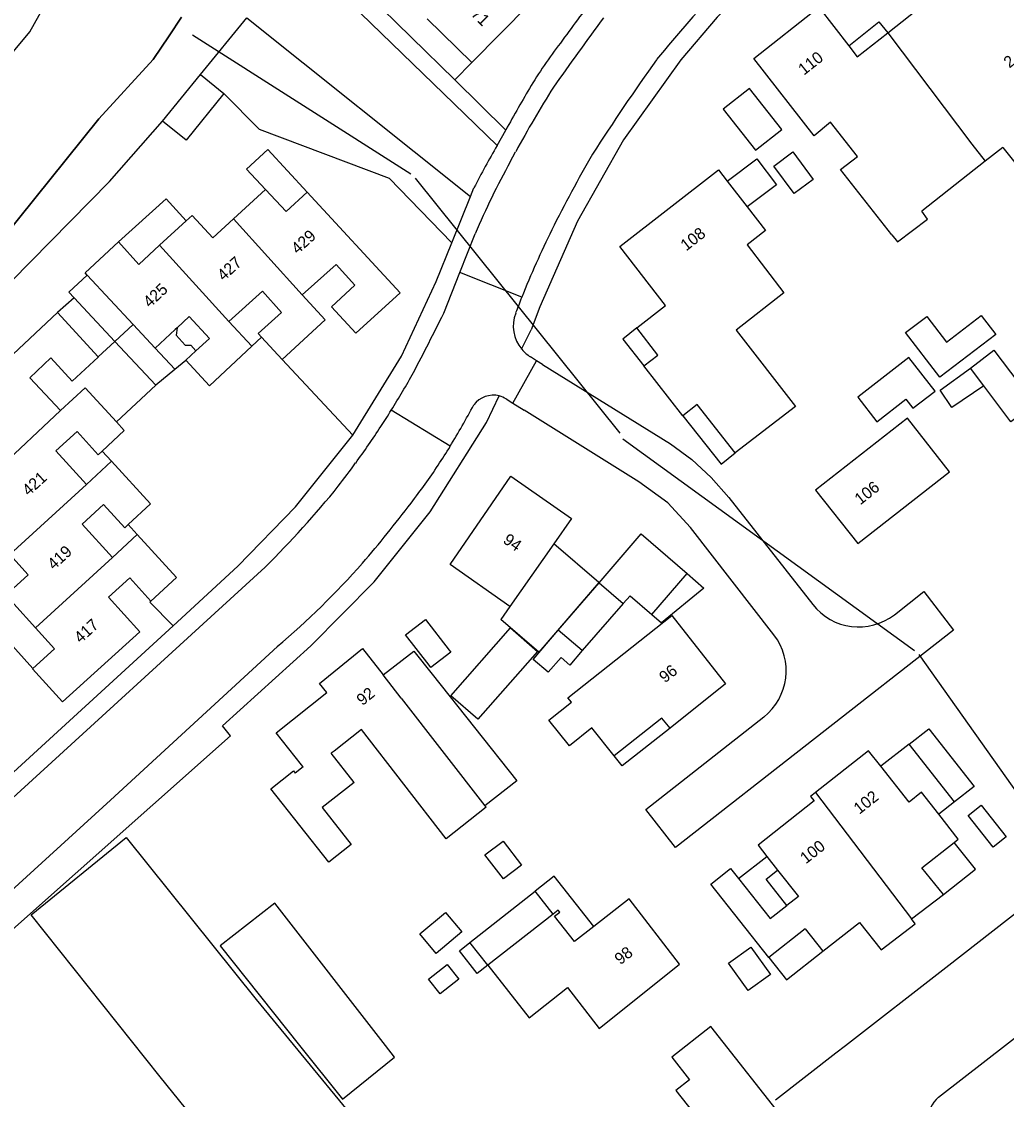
# Model space of a CAD drawing. Extents: x 194485 to 197793, y 468269 to 470822.
# Drawn here: x 196238.1 to 196339.6, y 469994.4 to 470105.5 of the extents above; entities that cross this region are included whole.
import ezdxf

# ---------------------------------------------------------------- set-up
doc = ezdxf.new("R2010")
doc.units = 0
for name, color, linetype in [('BGT grensvlak begroeid terreindeel', 7, 'Continuous'), ('BGT grensvlak gebouwinstallatie plus 1', 7, 'Continuous'), ('BGT grensvlak onbegroeid terreindeel', 7, 'Continuous'), ('BGT grensvlak overig bouwwerk uitbreiding populatie', 7, 'Continuous'), ('BGT grensvlak pand op maaiveld', 7, 'Continuous'), ('BGT grensvlak pand op maaiveld LR', 7, 'Continuous'), ('BGT grensvlak waterdeel', 7, 'Continuous'), ('BGT grensvlak wegdeel', 7, 'Continuous'), ('BGT lijnelement kunstwerkdeel uitbreiding populatie duiker', 7, 'Continuous'), ('BGT lijnelement scheiding walbescherming', 7, 'Continuous'), ('BGT tekst huisnummerreeks', 7, 'Continuous')]:
    doc.layers.add(name, color=color, linetype=linetype)

msp = doc.modelspace()

# ---------------------------------------------------------------- linework, layer by layer
at = {"layer": 'BGT grensvlak begroeid terreindeel'}
for p, q in [((196256.54, 470100.07), (196261.33, 470105.93)), ((196261.33, 470105.93), (196284.38, 470087.51))]:
    msp.add_line(p, q, dxfattribs=at)
at = {"layer": 'BGT grensvlak gebouwinstallatie plus 1'}
for p, q in [((196323.36, 470103.04), (196326.47, 470105.51)), ((196326.47, 470105.51), (196327.38, 470104.38)), ((196310.83, 470089.09), (196313.88, 470091.39)), ((196313.88, 470091.39), (196315.91, 470088.71)), ((196315.91, 470088.71), (196312.9, 470086.43)), ((196248.08, 470082.83), (196253.01, 470087.25)), ((196253.01, 470087.25), (196255.08, 470085.01)), ((196243.52, 470077.07), (196241.8, 470075.54)), ((196243.52, 470077.07), (196247.72, 470072.56)), ((196247.72, 470072.56), (196249.6, 470074.32)), ((196301.52, 470073.95), (196300.08, 470072.8)), ((196300.08, 470072.8), (196302.26, 470070.05)), ((196245.98, 470070.97), (196247.72, 470072.56)), ((196247.72, 470072.56), (196251.94, 470068.07)), ((196251.88, 470071.87), (196253.9, 470069.7)), ((196332.78, 470067.53), (196335.93, 470069.82)), ((196333.99, 470065.77), (196332.78, 470067.53)), ((196337.28, 470068), (196333.99, 470065.77)), ((196306.25, 470064.91), (196310.21, 470059.91)), ((196310.21, 470059.91), (196311.67, 470061.07)), ((196297.63, 470047.7), (196301.96, 470052.73)), ((196301.96, 470052.73), (196306.7, 470048.65)), ((196297.6, 470047.72), (196292.96, 470051.7)), ((196303.07, 470044.42), (196306.7, 470048.65)), ((196288.43, 470045.23), (196287.51, 470043.92)), ((196303.07, 470044.42), (196304.08, 470043.55)), ((196280.41, 470038.26), (196289.14, 470027.28)), ((196329.6, 470031.07), (196326.67, 470028.78)), ((196289.14, 470027.28), (196285.85, 470024.71)), ((196334.26, 470025.1), (196332.65, 470023.84)), ((196336.43, 470018.17), (196334.24, 470020.93)), ((196311.99, 470017.22), (196314.94, 470019.47)), ((196333.12, 470015.55), (196336.43, 470018.17)), ((196316.95, 470006.77), (196320.68, 470009.73)), ((196315.12, 470009.06), (196316.95, 470006.77))]:
    msp.add_line(p, q, dxfattribs=at)
for points in [[(196313.13, 470098.65), (196310.43, 470096.52), (196313.77, 470092.29), (196316.46, 470094.42), (196313.13, 470098.65)], [(196263.24, 470088.22), (196261.28, 470090.32), (196263.47, 470092.34), (196267.53, 470087.94)], [(196244.86, 470079.4), (196242.98, 470077.65), (196243.52, 470077.07)], [(196254.14, 470073.96), (196254.03, 470073.22), (196254.95, 470072.18), (196255.56, 470072.19), (196256.07, 470071.59)], [(196251.94, 470068.07), (196251.95, 470068.08), (196253.9, 470069.7)], [(196306.7, 470048.65), (196308.44, 470047.15), (196304.08, 470043.55)], [(196297.6, 470047.72), (196291.43, 470040.54), (196287.51, 470043.92)], [(196300.13, 470045.56), (196300.82, 470046.35), (196303.07, 470044.42)], [(196239.26, 470038.86), (196235.06, 470043.49), (196237.3, 470045.53)], [(196295.9, 470040.7), (196294.6, 470039.21), (196293.71, 470039.99), (196292.39, 470038.48), (196290.83, 470039.79), (196293.41, 470042.79)], [(196275.36, 470038.2), (196278.53, 470040.65), (196280.41, 470038.26)], [(196304.95, 470032.72), (196300.02, 470028.81), (196299.2, 470029.85)], [(196297.08, 470012.25), (196293.01, 470017.45), (196291.03, 470015.9)], [(196317, 470014.41), (196314.84, 470017.15), (196316.03, 470018.08)], [(196286.16, 470008.26), (196285.08, 470007.41), (196283.23, 470009.77), (196284.31, 470010.62)], [(196281.96, 470008.35), (196283.16, 470006.83), (196281.25, 470005.33), (196280.06, 470006.85), (196281.96, 470008.35)]]:
    msp.add_lwpolyline(points, dxfattribs=at)
at = {"layer": 'BGT grensvlak onbegroeid terreindeel'}
for p, q in [((196282.75, 470099.54), (196284.52, 470101.3)), ((196258.95, 470098.11), (196262.59, 470094.44))]:
    msp.add_line(p, q, dxfattribs=at)
for points in [[(196202.6, 470043.76), (196247.15, 470089.06), (196252.64, 470095.27)], [(196262.59, 470094.44), (196275.99, 470089.4), (196282.45, 470082.74)], [(196315.83, 469994.4), (196322.05, 469999.24), (196323.02, 470000), (196333.36, 470008.05), (196344.78, 470016.95), (196367.41, 470034.57), (196390.15, 470052.29)]]:
    msp.add_lwpolyline(points, dxfattribs=at)
at = {"layer": 'BGT grensvlak overig bouwwerk uitbreiding populatie'}
for p, q in [((196335.67, 470023.69), (196337.01, 470024.77)), ((196337.01, 470024.77), (196339.59, 470021.51)), ((196338.26, 470020.43), (196335.67, 470023.69)), ((196285.87, 470019.65), (196287.73, 470021.07)), ((196287.73, 470021.07), (196289.64, 470018.58)), ((196339.59, 470021.51), (196338.26, 470020.43)), ((196287.78, 470017.16), (196285.87, 470019.65)), ((196289.64, 470018.58), (196287.78, 470017.16)), ((196279.16, 470011.5), (196281.8, 470013.72)), ((196281.8, 470013.72), (196283.49, 470011.71)), ((196283.49, 470011.71), (196280.85, 470009.48)), ((196280.85, 470009.48), (196279.16, 470011.5)), ((196310.98, 470008.47), (196313.28, 470010.13)), ((196313.28, 470010.13), (196315.3, 470007.33)), ((196313, 470005.67), (196310.98, 470008.47)), ((196315.3, 470007.33), (196313, 470005.67))]:
    msp.add_line(p, q, dxfattribs=at)
msp.add_lwpolyline([(196317.62, 470092.1), (196319.71, 470089.27), (196317.73, 470087.8), (196315.63, 470090.62), (196317.62, 470092.1)], dxfattribs=at)
at = {"layer": 'BGT grensvlak pand op maaiveld'}
for p, q in [((196327.38, 470104.38), (196333.02, 470108.85)), ((196284.52, 470101.3), (196290.44, 470107.29)), ((196279.92, 470105.82), (196284.52, 470101.3)), ((196252.64, 470095.27), (196256.54, 470100.07)), ((196256.54, 470100.07), (196258.95, 470098.11)), ((196258.95, 470098.11), (196255.06, 470093.31)), ((196255.06, 470093.31), (196252.64, 470095.27)), ((196339.24, 470092.56), (196337.43, 470091.13)), ((196337.43, 470091.13), (196335.64, 470089.73)), ((196335.64, 470089.73), (196330.89, 470085.98)), ((196259.94, 470085.21), (196263.24, 470088.22)), ((196310.83, 470089.09), (196312.9, 470086.43)), ((196252.33, 470082.48), (196255.08, 470085.01)), ((196244.66, 470079.62), (196248.08, 470082.83)), ((196244.86, 470079.4), (196244.66, 470079.62)), ((196249.6, 470074.32), (196244.86, 470079.4)), ((196241.8, 470075.54), (196245.98, 470070.97)), ((196251.88, 470071.87), (196249.6, 470074.32)), ((196253.95, 470073.78), (196251.88, 470071.87)), ((196254.14, 470073.96), (196253.95, 470073.78)), ((196259.46, 470074.62), (196261.82, 470072.07)), ((196264.97, 470070.71), (196262.83, 470073)), ((196255.03, 470070.65), (196256.07, 470071.59)), ((196306.25, 470064.91), (196302.26, 470070.05)), ((196337.28, 470068), (196335.93, 470069.82)), ((196244.79, 470057.82), (196247.36, 470060.21)), ((196247.47, 470050.28), (196250.03, 470052.68)), ((196292.96, 470051.7), (196288.43, 470045.23)), ((196293.41, 470042.79), (196297.63, 470047.7)), ((196297.63, 470047.7), (196300.13, 470045.56)), ((196239.55, 470043.05), (196237.3, 470045.53)), ((196300.13, 470045.56), (196295.9, 470040.7)), ((196277.69, 470042.34), (196279.75, 470043.92)), ((196279.75, 470043.92), (196282.17, 470040.76)), ((196295.9, 470040.7), (196293.41, 470042.79)), ((196280.1, 470039.18), (196277.69, 470042.34)), ((196282.34, 470040.53), (196280.28, 470038.96)), ((196282.17, 470040.76), (196282.34, 470040.53)), ((196277.23, 470035.8), (196275.36, 470038.2)), ((196280.28, 470038.96), (196280.1, 470039.18)), ((196277.23, 470035.8), (196285.85, 470024.71)), ((196299.2, 470029.85), (196296.89, 470032.74)), ((196329.6, 470031.07), (196331.62, 470032.65)), ((196331.62, 470032.65), (196336.28, 470026.68)), ((196334.26, 470025.1), (196329.6, 470031.07)), ((196270.31, 470030.35), (196270.03, 470030.13)), ((196272.4, 470027.1), (196270.03, 470030.13)), ((196263.81, 470026.46), (196266.12, 470028.31)), ((196266.12, 470028.31), (196266.31, 470028.07)), ((196267.13, 470028.71), (196266.31, 470028.07)), ((196267.13, 470028.71), (196266.94, 470028.94)), ((196272.4, 470027.1), (196269.09, 470024.51)), ((196336.28, 470026.68), (196334.26, 470025.1)), ((196314.94, 470019.47), (196316.03, 470018.08)), ((196284.31, 470010.62), (196291.03, 470015.9)), ((196292.89, 470013.54), (196291.03, 470015.9)), ((196329.83, 470013.06), (196333.12, 470015.55)), ((196318.88, 470012.02), (196315.12, 470009.06)), ((196318.88, 470012.02), (196320.68, 470009.73)), ((196286.16, 470008.26), (196284.31, 470010.62))]:
    msp.add_line(p, q, dxfattribs=at)
for points in [[(196327.82, 470083.56), (196322.53, 470090.3), (196324.26, 470091.62), (196321.5, 470095.15), (196319.79, 470093.74), (196313.57, 470101.73), (196320.28, 470107.01), (196323.36, 470103.04)], [(196323.36, 470103.04), (196324.25, 470101.9), (196327.38, 470104.38)], [(196339.24, 470092.56), (196340.62, 470090.84), (196345.36, 470094.59)], [(196301.52, 470073.95), (196304.48, 470076.27), (196299.78, 470082.34), (196309.94, 470090.24), (196310.83, 470089.09)], [(196263.24, 470088.22), (196265.36, 470085.95), (196267.53, 470087.94)], [(196267.53, 470087.94), (196277.13, 470077.59), (196272.54, 470073.42), (196270.06, 470076.14), (196272.46, 470078.35), (196270.54, 470080.51), (196267.04, 470077.35)], [(196312.9, 470086.43), (196314.79, 470083.99), (196312.88, 470082.53), (196316.67, 470077.57), (196311.77, 470073.73), (196317.89, 470065.87), (196311.67, 470061.07)], [(196327.82, 470083.56), (196328.4, 470082.82), (196331.47, 470085.16), (196330.89, 470085.98)], [(196255.08, 470085.01), (196255.67, 470085.55), (196257.8, 470083.25), (196259.94, 470085.21)], [(196248.08, 470082.83), (196250.18, 470080.5), (196252.33, 470082.48)], [(196262.83, 470073), (196262.48, 470073.38), (196264.9, 470075.56), (196262.92, 470077.76), (196259.46, 470074.62)], [(196267.04, 470077.35), (196269.4, 470074.78), (196264.97, 470070.71)], [(196234.27, 470058.09), (196231.18, 470061.54), (196233.46, 470063.61), (196231.46, 470065.87), (196241.8, 470075.54)], [(196256.07, 470071.59), (196257.46, 470072.85), (196255.39, 470075.12), (196254.14, 470073.96)], [(196338.52, 470073.29), (196332.75, 470068.88), (196329.23, 470073.49), (196331.4, 470075.15), (196333.44, 470072.49), (196337.03, 470075.23), (196338.52, 470073.29)], [(196302.26, 470070.05), (196303.69, 470071.16), (196301.52, 470073.95)], [(196261.82, 470072.07), (196257.46, 470068), (196255.03, 470070.65)], [(196335.93, 470069.82), (196338.31, 470071.65), (196342.5, 470066.12), (196340.07, 470064.26), (196337.28, 470068)], [(196245.98, 470070.97), (196245.99, 470070.95), (196243.33, 470068.47), (196241.11, 470070.86), (196238.95, 470068.82), (196242.12, 470065.43)], [(196326.26, 470064.28), (196329.26, 470066.61), (196329.99, 470065.68), (196332.27, 470067.45), (196329.57, 470070.92), (196324.29, 470066.81), (196326.26, 470064.28)], [(196242.12, 470065.43), (196244.66, 470067.78), (196247.89, 470064.26)], [(196311.67, 470061.07), (196307.75, 470066.07), (196306.25, 470064.91)], [(196247.89, 470064.26), (196248.69, 470063.39), (196246.4, 470061.25)], [(196319.94, 470057.25), (196324.31, 470051.74), (196333.76, 470059.11), (196329.43, 470064.66), (196319.94, 470057.25)], [(196246.4, 470061.25), (196246.01, 470060.89), (196243.82, 470063.29), (196241.63, 470061.28), (196244.79, 470057.82)], [(196247.36, 470060.21), (196251.4, 470055.81), (196249.1, 470053.68)], [(196288.43, 470045.23), (196282.28, 470049.57), (196288.55, 470058.68), (196294.8, 470054.33), (196292.96, 470051.7)], [(196249.1, 470053.68), (196248.74, 470053.34), (196246.54, 470055.74), (196244.33, 470053.72), (196247.47, 470050.28)], [(196250.03, 470052.68), (196254.06, 470048.24), (196251.42, 470045.8)], [(196237.3, 470045.53), (196236.49, 470046.41), (196238.78, 470048.5), (196236.88, 470050.61)], [(196251.42, 470045.8), (196249.26, 470048.2), (196247.05, 470046.2), (196250.28, 470042.63), (196242.33, 470035.43), (196239.22, 470038.83), (196239.26, 470038.86)], [(196294.78, 470035.38), (196294.42, 470035.82), (196305.14, 470044.33), (196310.66, 470037.28), (196304.95, 470032.72)], [(196239.26, 470038.86), (196241.51, 470040.89), (196239.55, 470043.05)], [(196285.13, 470033.62), (196282.36, 470036.03), (196288.5, 470043.03), (196291.29, 470040.62), (196285.13, 470033.62)], [(196266.94, 470028.94), (196264.34, 470032.23), (196269.58, 470036.37), (196268.81, 470037.31), (196273.26, 470040.91), (196275.36, 470038.2)], [(196296.89, 470032.74), (196294.57, 470030.88), (196292.46, 470033.52), (196294.78, 470035.38)], [(196304.95, 470032.72), (196304.11, 470033.74), (196299.2, 470029.85)], [(196285.85, 470024.71), (196285.98, 470024.55), (196281.88, 470021.3), (196273.14, 470032.57), (196270.31, 470030.35)], [(196326.67, 470028.78), (196325.4, 470030.37), (196319.94, 470026.06)], [(196332.65, 470023.84), (196330.88, 470026.09), (196329.61, 470025.08), (196326.67, 470028.78)], [(196269.09, 470024.51), (196272.07, 470020.7), (196269.79, 470018.89), (196263.81, 470026.46)], [(196319.94, 470026.06), (196319.44, 470025.67), (196319.8, 470025.2), (196314.02, 470020.64), (196314.94, 470019.47)], [(196334.24, 470020.93), (196334.66, 470021.26), (196332.65, 470023.84)], [(196252.4, 469996.76), (196239.08, 470013.45), (196248.87, 470021.43), (196262.27, 470004.73)], [(196333.12, 470015.55), (196330.91, 470018.3), (196334.24, 470020.93)], [(196315.12, 470009.06), (196309.15, 470016.62), (196311.19, 470018.23), (196311.99, 470017.22)], [(196311.99, 470017.22), (196315.26, 470013.08), (196317, 470014.41)], [(196316.03, 470018.08), (196318.18, 470015.34), (196317, 470014.41)], [(196286.16, 470008.26), (196290.41, 470002.85), (196294.38, 470005.96), (196297.64, 470001.75), (196305.91, 470008.37), (196300.72, 470015.1), (196297.08, 470012.25)], [(196275.6, 470000), (196264.22, 470014.67), (196258.57, 470010.27), (196266.76, 470000)], [(196297.08, 470012.25), (196295.11, 470010.71), (196293.05, 470013.33), (196293.58, 470013.74), (196293.41, 470013.95), (196292.89, 470013.54)], [(196320.68, 470009.73), (196324.47, 470012.67), (196326.7, 470009.84), (196330.22, 470012.54), (196329.83, 470013.06)], [(196262.27, 470004.73), (196276.76, 469987.16), (196274.26, 469985.07), (196281.59, 469975.92), (196274.13, 469969.87), (196252.4, 469996.76)], [(196306.95, 469996.47), (196305.56, 469995.37), (196310.5, 469989.11), (196314.6, 469992.31), (196315.83, 469990.79), (196317.15, 469991.78), (196309.14, 470001.94), (196305.12, 469998.81), (196306.95, 469996.47)], [(196266.76, 470000), (196271.17, 469994.47), (196276.55, 469998.78), (196275.6, 470000)]]:
    msp.add_lwpolyline(points, dxfattribs=at)
at = {"layer": 'BGT grensvlak pand op maaiveld LR'}
for p, q in [((196327.38, 470104.38), (196336.06, 470092.9)), ((196336.06, 470092.9), (196337.43, 470091.13)), ((196259.94, 470085.21), (196267.04, 470077.35)), ((196252.33, 470082.48), (196259.46, 470074.62)), ((196234.27, 470058.09), (196242.12, 470065.43)), ((196236.88, 470050.61), (196244.79, 470057.82)), ((196239.55, 470043.05), (196247.47, 470050.28)), ((196319.94, 470026.06), (196329.83, 470013.06)), ((196292.89, 470013.54), (196286.16, 470008.26))]:
    msp.add_line(p, q, dxfattribs=at)
at = {"layer": 'BGT grensvlak waterdeel'}
msp.add_line((196254.58, 470105.99), (196253.33, 470104.07), dxfattribs=at)
for points in [[(196147.58, 470017.21), (196174.8, 470041.88), (196203.78, 470068.33), (196228.01, 470091.38), (196238.96, 470104.49), (196242.44, 470110.75)], [(196253.33, 470104.07), (196251.68, 470101.62), (196246.07, 470095.51), (196236.1, 470083.12), (196201.47, 470050.83), (196156.28, 470008.51)]]:
    msp.add_lwpolyline(points, dxfattribs=at)
at = {"layer": 'BGT grensvlak wegdeel'}
for p, q in [((196282.75, 470099.54), (196288.02, 470094.34)), ((196287.12, 470092.75), (196288.02, 470094.34)), ((196288.46, 470091.07), (196289.03, 470092.12)), ((196284.38, 470087.51), (196284.73, 470088.39)), ((196282.45, 470082.74), (196284.38, 470087.51)), ((196283.29, 470079.67), (196284.86, 470083.65)), ((196281.62, 470075.46), (196283.29, 470079.67)), ((196289.66, 470077.12), (196283.29, 470079.67)), ((196289.65, 470071.76), (196290.62, 470073.77)), ((196261.82, 470072.07), (196262.83, 470073)), ((196253.9, 470069.7), (196255.03, 470070.65)), ((196264.97, 470070.71), (196272.26, 470062.9)), ((196288.74, 470066.21), (196291.19, 470070.58)), ((196291.19, 470070.58), (196290.56, 470070.98)), ((196291.81, 470070.2), (196291.19, 470070.58)), ((196247.89, 470064.26), (196251.94, 470068.07)), ((196286.02, 470064.21), (196287.34, 470066.95)), ((196288.07, 470066.64), (196288.74, 470066.21)), ((196288.74, 470066.21), (196289.9, 470065.49)), ((196282.28, 470061.76), (196276.2, 470065.47)), ((196247.36, 470060.21), (196246.4, 470061.25)), ((196249.1, 470053.68), (196250.03, 470052.68)), ((196218.94, 470008.87), (196263.21, 470049.3)), ((196253.72, 470043.24), (196229.22, 470020.8)), ((196259.64, 470031.93), (196210.26, 469988.04))]:
    msp.add_line(p, q, dxfattribs=at)
for points in [[(196232.05, 470162.28), (196236.61, 470153.96), (196268.04, 470123.07), (196266.62, 470112.66), (196282.71, 470097.04), (196287.12, 470092.75)], [(196336.18, 470132.62), (196332.46, 470129.02), (196309.81, 470105.97), (196306.07, 470101.59), (196300.16, 470093.35), (196295.39, 470084.97), (196291.52, 470076.14), (196290.62, 470073.77)], [(196271.02, 470114.57), (196269.26, 470112.77), (196282.75, 470099.54)], [(196272.26, 470062.9), (196277.26, 470071.06), (196280.85, 470078.74), (196282.45, 470082.74)], [(196291.81, 470070.2), (196304.99, 470062.02), (196307.18, 470060.39), (196309.19, 470058.53), (196311, 470056.48), (196319.66, 470045.45)], [(196315.65, 470042.31), (196307.05, 470053.38), (196304.72, 470055.92), (196301.74, 470058.08), (196289.9, 470065.49)], [(196259.64, 470031.93), (196258.81, 470032.96), (196267.92, 470041.2), (196274.43, 470047.77), (196280.22, 470054.99), (196286.02, 470064.21)], [(196253.72, 470043.24), (196260.38, 470049.4), (196266.35, 470055.5), (196272.26, 470062.9)], [(196328.08, 470044.4), (196331.1, 470046.79), (196334.15, 470042.82), (196305.51, 470020.39), (196302.44, 470024.32), (196314.6, 470033.86)], [(196253.72, 470043.24), (196251.31, 470045.7), (196251.42, 470045.8)], [(196223.61, 470003.75), (196247.26, 470025.27), (196264.47, 470041.11)]]:
    msp.add_lwpolyline(points, dxfattribs=at)
for centre, radius, start, end in [((196425.44, 470001.7), 157.6, 136.9243, 140.6576), ((196464.08, 469980.49), 210.08, 142.497, 144.1211), ((196530.08, 469932.99), 289.35, 143.2992, 145.0454), ((196331.86, 470073.88), 48.24, 141.9655, 148.7194), ((196478.96, 469975.71), 215.9, 144.3303, 147.4556), ((196402.14, 470032.24), 129.93, 149.1157, 151.4456), ((196389.41, 470037.74), 114.16, 147.6869, 151.554), ((196355.03, 470052.71), 78.83, 149.478, 153.0894), ((196440.73, 470009.35), 165.77, 150.1505, 153.2094), ((196363.39, 470050.12), 85.39, 151.3431, 156.876), ((196381.1, 470040.52), 98.49, 153.7611, 158.1886), ((196379.98, 470040.95), 97.29, 158.176, 159.2001), ((196053.16, 470188.48), 254.88, 332.1375, 333.678), ((196292.54, 470074.16), 3.75, 159.1792, 219.8349), ((196292.52, 470074.14), 3.72, 219.7775, 238.2828), ((196198.12, 470114.12), 92, 328.0761, 330.8886), ((196213.68, 470103.75), 80.43, 328.5237, 332.027), ((196286.73, 470064.49), 2.53, 76.0126, 142.6454), ((196286.72, 470064.49), 2.53, 57.9586, 75.9671), ((196199.01, 470113.56), 90.95, 326.8309, 328.0805), ((196198.96, 470113.47), 90.94, 324.011, 326.8919), ((196226.76, 470095.65), 65.05, 326.5559, 328.593), ((196196.24, 470115.44), 94.29, 322.2006, 324.0135), ((196227.52, 470095.08), 64.1, 324.5016, 326.6067), ((196190.12, 470122.89), 103.72, 314.8067, 321.0235), ((196159.42, 470146.03), 149.14, 322.8205, 323.7588), ((196168.68, 470139.14), 137.6, 319.4572, 322.7763), ((196207.13, 470108.52), 88.49, 310.3851, 318.3412), ((196324.4, 470049.17), 6.03, 218.0465, 307.6449), ((196310.87, 470038.61), 6.05, 308.1624, 37.6977)]:
    msp.add_arc(centre, radius, start, end, dxfattribs=at)
at = {"layer": 'BGT lijnelement kunstwerkdeel uitbreiding populatie duiker'}
for p, q in [((196255.72, 470104.18), (196278.23, 470089.84)), ((196278.67, 470089.39), (196299.77, 470063.12)), ((196300.09, 470062.54), (196330.15, 470040.71)), ((196330.58, 470040.28), (196349.99, 470012.92))]:
    msp.add_line(p, q, dxfattribs=at)
at = {"layer": 'BGT lijnelement scheiding walbescherming'}
for p, q in [((196253.33, 470104.07), (196254.58, 470105.99)), ((196332.63, 469994.66), (196351.34, 470009.26))]:
    msp.add_line(p, q, dxfattribs=at)
for points in [[(196147.58, 470017.21), (196174.8, 470041.88), (196203.78, 470068.33), (196228.01, 470091.38), (196238.96, 470104.49), (196242.44, 470110.75)], [(196156.28, 470008.51), (196201.47, 470050.83), (196236.1, 470083.12), (196246.07, 470095.51), (196251.68, 470101.62), (196253.33, 470104.07)]]:
    msp.add_lwpolyline(points, dxfattribs=at)
msp.add_arc((196335.24, 469991.75), 3.91, 131.858, 212.0425, dxfattribs=at)

# ---------------------------------------------------------------- texts
at = {"layer": 'BGT tekst huisnummerreeks'}
for s, rotation, p in [('571', 315.5, (196283.72, 470106.85)), ('110', 38.2, (196318.75, 470099.95)), ('2', 38.3, (196339.93, 470100.68)), ('429', 42.1, (196266.56, 470081.49)), ('108', 37.9, (196306.61, 470081.83)), ('427', 42.2, (196258.93, 470078.73)), ('425', 42.8, (196251.31, 470075.97)), ('421', 42.3, (196238.83, 470056.57)), ('106', 38.4, (196324.56, 470055.66)), ('94', 325.5, (196287.64, 470051.87)), ('419', 42.4, (196241.43, 470048.95)), ('417', 42.2, (196244.18, 470041.39)), ('96', 38.1, (196304.41, 470037.31)), ('92', 39, (196273.24, 470034.97)), ('102', 38.3, (196324.46, 470023.77)), ('100', 38.3, (196318.95, 470018.66)), ('98', 37.7, (196299.81, 470008.26))]:
    msp.add_text(s, height=1.2, rotation=rotation, dxfattribs=at).set_placement(p)

doc.saveas('drawing.dxf')
